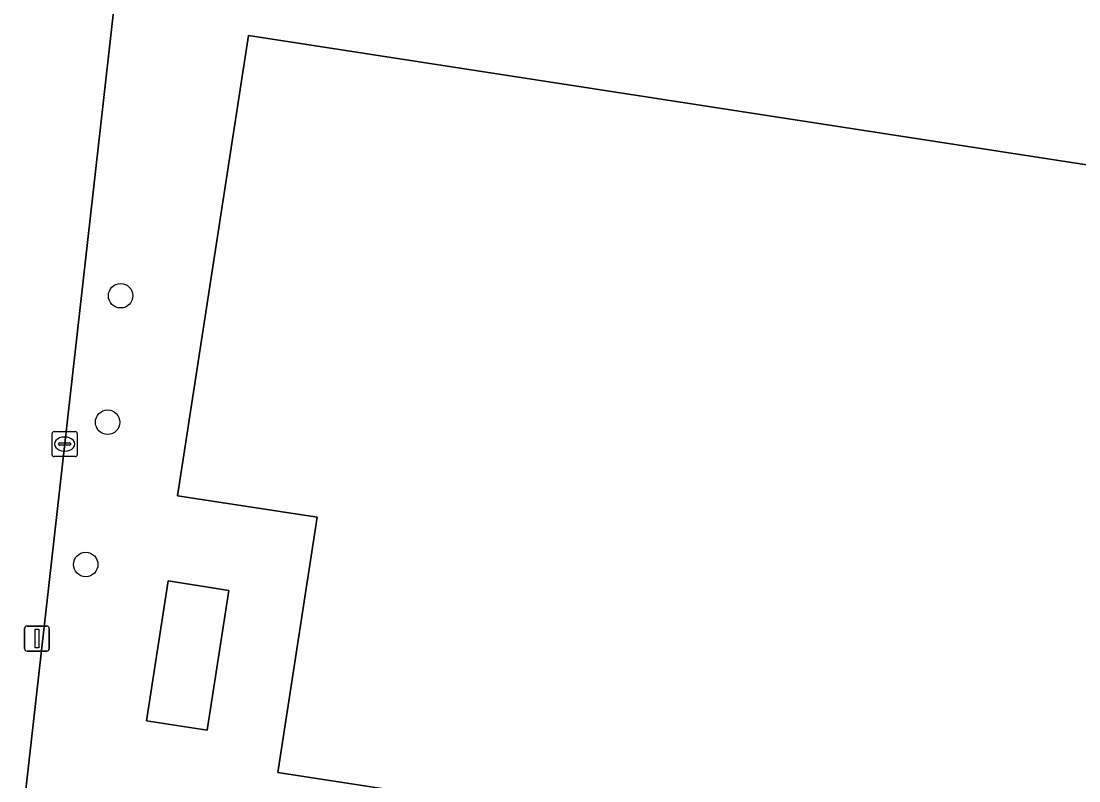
# Model space of a CAD drawing. Extents: x 163008 to 163854, y 382777 to 383982.
# Drawn here: x 163323.84 to 163366.14, y 382959.44 to 382989.81 of the extents above; entities that cross this region are included whole.
import ezdxf

# ---------------------------------------------------------------- set-up
doc = ezdxf.new("R2010")
doc.units = 0
for name, color, linetype in [('IMGEO_Boom', 7, 'Continuous'), ('IMGEO_Erf', 7, 'Continuous'), ('IMGEO_Kolk', 7, 'Continuous'), ('IMGEO_Lichtmast', 7, 'Continuous'), ('IMGEO_Pand', 7, 'Continuous'), ('IMGEO_Rijbaan_lokaal_gesloten', 7, 'Continuous')]:
    doc.layers.add(name, color=color, linetype=linetype)

msp = doc.modelspace()

# ---------------------------------------------------------------- linework, layer by layer
at = {"layer": 'IMGEO_Boom'}
for centre in [(163327.818, 382978.836), (163327.299, 382973.781), (163326.422, 382968.093)]:
    msp.add_circle(centre, 0.489, dxfattribs=at)
at = {"layer": 'IMGEO_Erf'}
for points in [[(163411.357, 382987.861), (163338.968, 382998.653), (163334.397, 382999.382), (163329.139, 383000.29), (163329, 383000.314), (163328.682, 383000.362), (163320.711, 382929.78), (163328.183, 382928.813), (163326.434, 382916.263)], [(163363.572, 382923.804), (163338.52, 382927.67), (163333.578, 382928.433), (163337.312, 382952.627), (163346.874, 382951.151), (163346.924, 382951.476), (163366.603, 382948.648), (163367.524, 382954.619), (163339.041, 382959.015), (163334.099, 382959.778), (163335.673, 382969.98), (163330.09, 382970.842), (163332.93, 382989.239), (163376.732, 382982.479), (163376.562, 382981.375), (163388.243, 382979.572), (163388.438, 382980.834), (163409.558, 382977.575)]]:
    msp.add_lwpolyline(points, dxfattribs=at)
msp.add_lwpolyline([(163331.285, 382961.464), (163328.852, 382961.84), (163329.715, 382967.434), (163332.148, 382967.058)], close=True, dxfattribs=at)
at = {"layer": 'IMGEO_Kolk'}
for p, q in [((163325.08, 382972.481), (163325.08, 382973.333)), ((163325.155, 382973.407), (163326.007, 382973.407)), ((163326.081, 382973.333), (163326.081, 382972.481)), ((163325.339, 382972.901), (163325.339, 382972.913)), ((163325.777, 382972.864), (163325.379, 382972.864)), ((163325.382, 382972.95), (163325.78, 382972.95)), ((163325.568, 382973.187), (163325.593, 382973.187)), ((163325.823, 382972.913), (163325.823, 382972.901)), ((163326.007, 382972.407), (163325.155, 382972.407)), ((163325.591, 382972.627), (163325.566, 382972.627))]:
    msp.add_line(p, q, dxfattribs=at)
for points in [[(163325.08, 382972.481), (163325.08, 382973.333)], [(163325.155, 382973.407), (163326.007, 382973.407)], [(163326.081, 382973.333), (163326.081, 382972.481)], [(163326.007, 382972.407), (163325.155, 382972.407)]]:
    msp.add_lwpolyline(points, dxfattribs=at)
for centre, radius, start, end in [((163325.157, 382973.331), 0.0765, 91.552, 178.448), ((163325.157, 382973.331), 0.0765, 91.552, 178.448), ((163326.005, 382973.331), 0.0765, 1.552, 88.448), ((163326.005, 382973.331), 0.0765, 1.552, 88.448), ((163325.379, 382972.91), 0.0403, 85.8775, 175.7526), ((163325.376, 382972.9), 0.0366, 178.938, 274.7102), ((163325.78, 382972.907), 0.043, 264.8664, 352.4533), ((163325.784, 382972.912), 0.0386, 1.7309, 96.639), ((163325.157, 382972.483), 0.0765, 181.552, 268.448), ((163325.157, 382972.483), 0.0765, 181.552, 268.448), ((163326.005, 382972.483), 0.0765, 271.552, 358.448), ((163326.005, 382972.483), 0.0765, 271.552, 358.448)]:
    msp.add_arc(centre, radius, start, end, dxfattribs=at)
for centre, major_axis, ratio, start_param, end_param in [((163325.567, 382972.907), (-0.387, 0.002), 0.722429, 4.712389, 7.853982), ((163325.592, 382972.907), (-0.39, 0.002), 0.717154, 1.570796, 4.712389)]:
    msp.add_ellipse(centre, major_axis=major_axis, ratio=ratio, start_param=start_param, end_param=end_param, dxfattribs=at)
at = {"layer": 'IMGEO_Lichtmast'}
for p, q in [((163324.077, 382965.631), (163324.867, 382965.631)), ((163324.867, 382965.631), (163324.077, 382965.631)), ((163323.977, 382964.731), (163323.977, 382965.531)), ((163323.977, 382965.531), (163323.977, 382964.731)), ((163324.967, 382965.531), (163324.967, 382964.731)), ((163324.967, 382964.731), (163324.967, 382965.531)), ((163324.867, 382964.631), (163324.077, 382964.631)), ((163324.077, 382964.631), (163324.867, 382964.631))]:
    msp.add_line(p, q, dxfattribs=at)
msp.add_lwpolyline([(163324.397, 382965.506), (163324.547, 382965.506), (163324.547, 382964.756), (163324.397, 382964.756), (163324.397, 382965.506)], dxfattribs=at)
for centre, start, end in [((163324.077, 382965.531), 90, 180), ((163324.077, 382965.531), 90, 180), ((163324.867, 382965.531), 0, 90), ((163324.867, 382965.531), 360, 90), ((163324.077, 382964.731), 180, 270), ((163324.077, 382964.731), 180, 270), ((163324.867, 382964.731), 270, 0), ((163324.867, 382964.731), 270, 0)]:
    msp.add_arc(centre, 0.1, start, end, dxfattribs=at)
at = {"layer": 'IMGEO_Pand'}
msp.add_lwpolyline([(163409.558, 382977.575), (163388.438, 382980.834), (163388.243, 382979.572), (163376.562, 382981.375), (163376.732, 382982.479), (163332.93, 382989.239), (163330.09, 382970.842), (163335.673, 382969.98), (163334.099, 382959.778), (163339.041, 382959.015), (163367.524, 382954.619), (163366.603, 382948.648), (163346.924, 382951.476), (163346.874, 382951.151), (163337.312, 382952.627), (163333.578, 382928.433), (163338.52, 382927.67), (163363.572, 382923.804), (163395.181, 382919.138), (163418.814, 382915.446)], dxfattribs=at)
msp.add_lwpolyline([(163331.285, 382961.464), (163332.148, 382967.058), (163329.715, 382967.434), (163328.852, 382961.84)], close=True, dxfattribs=at)
at = {"layer": 'IMGEO_Rijbaan_lokaal_gesloten'}
msp.add_lwpolyline([(163323.335, 383001.142), (163323.199, 383000), (163318.535, 382961.62), (163318.085, 382961.631), (163318.317, 382961.605), (163317.842, 382956.828), (163317.528, 382954.837), (163314.631, 382930.051), (163313.466, 382930.303), (163308.61, 382930.88), (163308.443, 382929.472), (163305.623, 382929.892), (163304.014, 382919.313), (163310.374, 382918.436), (163317.177, 382917.498), (163324.274, 382916.519), (163326.434, 382916.263), (163328.183, 382928.813), (163320.711, 382929.78), (163328.682, 383000.362), (163323.479, 383001.139)], close=True, dxfattribs=at)

doc.saveas('drawing.dxf')
